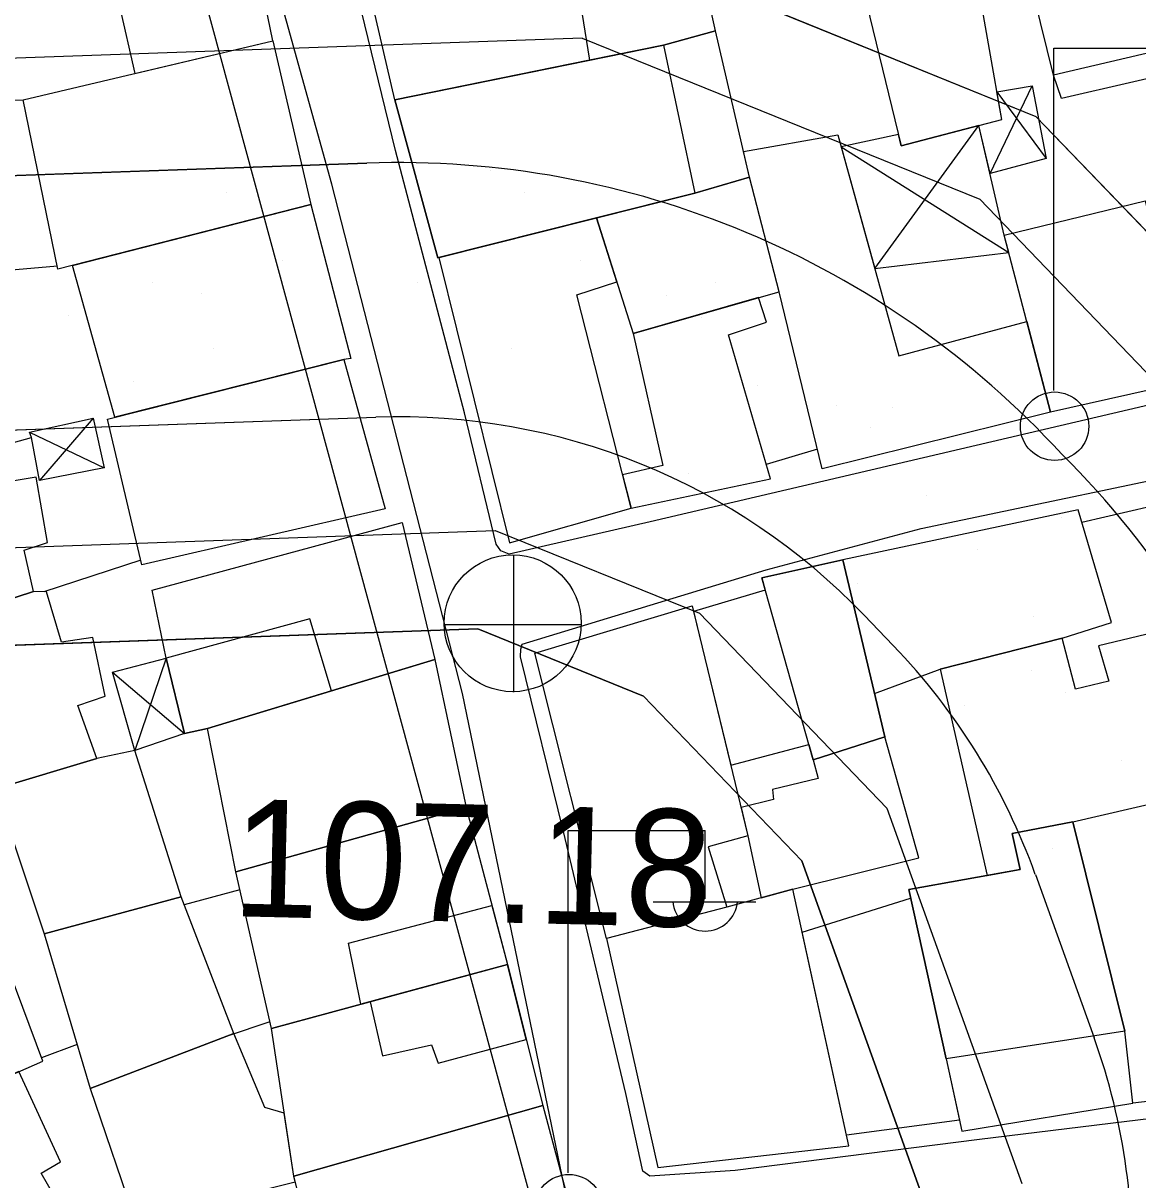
# Model space of a CAD drawing. Extents: x 417997 to 421451, y 4451742 to 4455216.
# Drawn here: x 419926.4 to 419983.4, y 4453357.5 to 4453416.7 of the extents above; entities that cross this region are included whole.
import ezdxf

# ---------------------------------------------------------------- set-up
doc = ezdxf.new("R2010")
doc.units = 0
for name, color, linetype in [('ADAKENARI', 7, 'Continuous'), ('B_Mesken', 7, 'Continuous'), ('B_Sundurma', 7, 'Continuous'), ('B_Teras', 7, 'Continuous'), ('Default', 7, 'Continuous'), ('KALDIRIM', 7, 'Continuous'), ('PL_AYA_PARK_DINLENME', 7, 'Continuous'), ('PL_TİCK', 7, 'Continuous'), ('PL_TURZM', 7, 'Continuous'), ('S_Elektrik_Diregi', 7, 'Continuous'), ('S_Rogar_Kapagi', 7, 'Continuous'), ('Sinir_Duvar_tek_tarafa_ait', 7, 'Continuous'), ('SN_KENTSEL_DONUSUM', 7, 'Continuous'), ('TR_PARKALANI', 7, 'Continuous'), ('TR_TİC_TURIZM_K', 7, 'Continuous'), ('TR_TİCK', 7, 'Continuous'), ('Y_Yol_Kotu', 7, 'Continuous'), ('Yol_Sose', 7, 'Continuous')]:
    doc.layers.add(name, color=color, linetype=linetype)

# ---------------------------------------------------------------- blocks, each defined once
blk = doc.blocks.new('POINT_DISPLAY')
at = {"layer": 'Default'}
blk.add_line((0, 0), (0, 0), dxfattribs=at)

msp = doc.modelspace()

# ---------------------------------------------------------------- linework, layer by layer
at = {"layer": 'ADAKENARI'}
for p, q in [((419955.882, 4453420.929), (419978.18, 4453411.893)), ((419955.882, 4453420.929), (419978.18, 4453411.893)), ((419978.18, 4453411.893), (419988.409, 4453401.248)), ((419978.18, 4453411.893), (419988.409, 4453401.248)), ((419855.491, 4453406.384), (419943.981, 4453409.503)), ((419855.491, 4453406.384), (419943.981, 4453409.503)), ((419856.101, 4453393.398), (419944.438, 4453396.511)), ((419856.101, 4453393.398), (419944.438, 4453396.511)), ((419969.395, 4453386.397), (419970.891, 4453384.84)), ((419969.395, 4453386.397), (419970.891, 4453384.84)), ((419851.724, 4453382.237), (419949.654, 4453385.688)), ((419851.724, 4453382.237), (419949.654, 4453385.688)), ((419949.654, 4453385.688), (419958.116, 4453382.259)), ((419949.654, 4453385.688), (419958.116, 4453382.259)), ((419958.116, 4453382.259), (419966.211, 4453373.835)), ((419958.116, 4453382.259), (419966.211, 4453373.835)), ((419966.211, 4453373.835), (419972.391, 4453356.653)), ((419966.211, 4453373.835), (419972.391, 4453356.653)), ((419978.15, 4453373.142), (419981.154, 4453364.791)), ((419978.15, 4453373.142), (419981.154, 4453364.791))]:
    msp.add_line(p, q, dxfattribs=at)
for centre, radius, start, end in [((419945.601, 4453363.531), 46, 42.51512, 92.01824), ((419945.601, 4453363.531), 46, 42.51512, 92.01824), ((419945.601, 4453363.531), 33, 43.86021, 92.01824), ((419945.601, 4453363.531), 33, 43.86021, 92.01824), ((419947.097, 4453361.974), 46, 19.78119, 45.2053), ((419947.097, 4453361.974), 46, 19.78119, 45.2053), ((419947.097, 4453361.974), 33, 19.78119, 43.86021), ((419947.097, 4453361.974), 33, 19.78119, 43.86021), ((419950.101, 4453353.622), 33, 355.70217, 19.78119), ((419950.101, 4453353.622), 33, 355.70217, 19.78119)]:
    msp.add_arc(centre, radius, start, end, dxfattribs=at)
at = {"layer": 'B_Mesken'}
for points in [[(419986.513, 4453415.741), (419986.888, 4453414.511), (419979.493, 4453412.801), (419979.083, 4453414.006), (419975.772, 4453427.404), (419975.772, 4453427.404), (419983.1, 4453429.137)], [(419976.73, 4453423.526), (419973.918, 4453422.979), (419973.134, 4453427.002), (419967.615, 4453425.512), (419971.3, 4453410.388), (419976.435, 4453411.729), (419975.182, 4453418.916), (419977.709, 4453419.567)], [(419939.183, 4453415.761), (419937.412, 4453424.396), (419928.23, 4453422.3), (419929.604, 4453417.385), (419931.322, 4453417.589), (419932.133, 4453414.092)], [(419959.153, 4453415.539), (419961.803, 4453416.261), (419960.059, 4453424.145), (419954.013, 4453422.392), (419954.666, 4453419.127), (419955.356, 4453414.765)], [(419945.421, 4453412.739), (419943.853, 4453419.502), (419952.271, 4453421.97), (419952.987, 4453418.737), (419954.666, 4453419.127), (419955.356, 4453414.765)], [(419960.755, 4453407.973), (419963.538, 4453408.786), (419961.803, 4453416.261), (419959.153, 4453415.539), (419955.356, 4453414.765), (419945.421, 4453412.739), (419945.421, 4453412.739), (419947.605, 4453404.661)], [(419928.198, 4453404.085), (419926.416, 4453412.739), (419939.183, 4453415.761), (419941.127, 4453407.395)], [(419963.234, 4453410.095), (419968.061, 4453410.95), (419971.178, 4453399.643), (419977.715, 4453401.404), (419978.926, 4453396.764), (419967.253, 4453393.878), (419965.055, 4453402.925), (419963.538, 4453408.786)], [(419955.719, 4453406.705), (419957.602, 4453400.797), (419965.055, 4453402.925), (419963.538, 4453408.786), (419960.755, 4453407.973)], [(419931.1, 4453396.507), (419928.94, 4453404.274), (419941.127, 4453407.395), (419943.172, 4453399.523), (419942.81, 4453399.461)], [(419976.561, 4453405.827), (419983.76, 4453407.573), (419986.003, 4453398.359), (419978.926, 4453396.764)], [(419947.66, 4453404.675), (419951.274, 4453390.097), (419957.491, 4453391.863), (419954.723, 4453402.775), (419956.759, 4453403.441), (419955.719, 4453406.705)], [(419957.602, 4453400.797), (419959.103, 4453394.043), (419957.057, 4453393.573), (419957.491, 4453391.863), (419964.611, 4453393.354), (419962.472, 4453400.732), (419964.407, 4453401.376), (419964.009, 4453402.626)], [(419932.483, 4453388.962), (419930.726, 4453396.413), (419942.81, 4453399.461), (419944.927, 4453391.823)], [(419920.792, 4453394.751), (419922.497, 4453386.149), (419926.948, 4453387.599), (419926.477, 4453389.715), (419927.666, 4453390.112), (419927.076, 4453393.448), (419925.44, 4453393.177), (419924.679, 4453395.505)], [(419979.516, 4453385.221), (419982.041, 4453386.011), (419980.334, 4453391.783), (419968.306, 4453389.228), (419969.938, 4453382.384), (419973.292, 4453383.63)], [(419933.722, 4453384.188), (419933.01, 4453387.678), (419945.793, 4453391.134), (419947.454, 4453384.122), (419942.181, 4453382.522), (419935.831, 4453380.595), (419934.661, 4453380.35)], [(419964.338, 4453387.679), (419960.685, 4453386.576), (419962.587, 4453378.723), (419966.578, 4453379.779), (419966.801, 4453378.991), (419970.466, 4453380.166), (419968.306, 4453389.228), (419964.163, 4453388.297)], [(419922.497, 4453386.149), (419925.009, 4453377.506), (419930.18, 4453379.057), (419929.207, 4453381.779), (419930.613, 4453382.25), (419929.979, 4453385.249), (419928.372, 4453385.01), (419927.613, 4453387.588), (419926.948, 4453387.599)], [(419952.569, 4453384.451), (419960.615, 4453386.863), (419963.463, 4453375.111), (419961.424, 4453374.555), (419962.386, 4453371.466), (419956.234, 4453369.867)], [(419987.503, 4453377.547), (419986.111, 4453382.749), (419985.432, 4453385.8), (419981.372, 4453384.824), (419981.906, 4453383.024), (419980.205, 4453382.613), (419979.516, 4453385.221), (419973.292, 4453383.63), (419975.68, 4453373.085), (419977.368, 4453373.391), (419976.973, 4453375.226), (419980.061, 4453375.826)], [(419937.285, 4453373.273), (419935.831, 4453380.595), (419947.454, 4453384.122), (419949.062, 4453376.566)], [(419965.751, 4453372.379), (419972.193, 4453373.979), (419970.466, 4453380.166), (419966.801, 4453378.991), (419967.052, 4453378.038), (419964.709, 4453377.486), (419964.768, 4453376.961), (419963.112, 4453376.558), (419963.463, 4453375.111), (419964.144, 4453371.943)], [(419925.009, 4453377.506), (419927.497, 4453370.097), (419934.493, 4453371.996), (419932.119, 4453379.478), (419930.18, 4453379.057)], [(419980.061, 4453375.826), (419987.503, 4453377.547), (419990.816, 4453362.322), (419983.126, 4453361.436), (419982.717, 4453365.116)], [(419939.106, 4453365.268), (419937.285, 4453373.273), (419949.062, 4453376.566), (419951.164, 4453368.529)], [(419973.598, 4453363.709), (419974.392, 4453360.005), (419983.126, 4453361.436), (419982.717, 4453365.116), (419980.061, 4453375.826), (419976.973, 4453375.226), (419977.368, 4453373.391), (419971.679, 4453372.36)], [(419965.751, 4453372.379), (419962.386, 4453371.466), (419956.234, 4453369.867), (419958.86, 4453358.151), (419968.621, 4453359.254)], [(419927.497, 4453370.097), (419929.836, 4453362.201), (419937.187, 4453365.002), (419934.493, 4453371.996)], [(419966.233, 4453370.178), (419971.776, 4453371.921), (419973.598, 4453363.709), (419974.27, 4453360.576), (419968.501, 4453359.804)], [(419913.945, 4453366.169), (419917.058, 4453359.045), (419927.416, 4453363.599), (419924.659, 4453370.959)], [(419940.245, 4453357.703), (419939.106, 4453365.268), (419951.164, 4453368.529), (419952.979, 4453361.326)], [(419929.836, 4453362.201), (419932.247, 4453355.145), (419938.417, 4453356.936), (419940.316, 4453357.425), (419940.245, 4453357.703), (419939.758, 4453360.939), (419938.765, 4453361.217), (419937.187, 4453365.002)], [(419917.058, 4453359.045), (419921.255, 4453351.354), (419928.959, 4453355.049), (419927.343, 4453357.857), (419928.319, 4453358.437), (419926.19, 4453363.06)], [(419941.52, 4453352.669), (419940.462, 4453352.352), (419940.303, 4453353.178), (419939.423, 4453352.985), (419938.417, 4453356.936), (419940.316, 4453357.425), (419940.245, 4453357.703), (419952.979, 4453361.326), (419955.226, 4453352.926), (419942.349, 4453349.394)]]:
    msp.add_lwpolyline(points, close=True, dxfattribs=at)
at = {"layer": 'B_Sundurma'}
for p, q in [((419975.834, 4453408.968), (419977.981, 4453413.46)), ((419976.187, 4453413.154), (419978.707, 4453409.741)), ((419969.944, 4453404.121), (419975.266, 4453411.424)), ((419968.229, 4453410.34), (419976.795, 4453404.928)), ((419929.994, 4453396.47), (419927.259, 4453393.283)), ((419926.739, 4453395.752), (419930.562, 4453393.923)), ((419933.722, 4453384.188), (419932.119, 4453379.478)), ((419930.986, 4453383.483), (419934.661, 4453380.35))]:
    msp.add_line(p, q, dxfattribs=at)
for points in [[(419975.834, 4453408.968), (419975.266, 4453411.424), (419976.435, 4453411.729), (419976.187, 4453413.154), (419977.981, 4453413.46), (419978.707, 4453409.741)], [(419971.158, 4453410.97), (419968.229, 4453410.34), (419969.944, 4453404.121), (419976.795, 4453404.928), (419976.561, 4453405.827), (419975.266, 4453411.424), (419971.3, 4453410.388)], [(419926.852, 4453395.482), (419926.739, 4453395.752), (419929.994, 4453396.47), (419930.562, 4453393.923), (419927.259, 4453393.283)], [(419930.986, 4453383.483), (419933.722, 4453384.188), (419934.661, 4453380.35), (419932.119, 4453379.478)]]:
    msp.add_lwpolyline(points, close=True, dxfattribs=at)
at = {"layer": 'B_Teras'}
for points in [[(419975.772, 4453427.404), (419983.1, 4453429.137), (419986.513, 4453415.741), (419979.083, 4453414.006)], [(419945.421, 4453412.739), (419959.153, 4453415.539), (419960.755, 4453407.973), (419947.605, 4453404.661)], [(419966.801, 4453378.991), (419964.163, 4453388.297), (419968.306, 4453389.228), (419970.466, 4453380.166)], [(419942.181, 4453382.522), (419941.076, 4453386.208), (419933.722, 4453384.188), (419934.661, 4453380.35), (419935.831, 4453380.595)], [(419973.598, 4453363.709), (419971.679, 4453372.36), (419977.368, 4453373.391), (419976.973, 4453375.226), (419980.061, 4453375.826), (419982.717, 4453365.116)], [(419943.682, 4453366.506), (419943.039, 4453369.631), (419950.376, 4453371.543), (419951.164, 4453368.529)], [(419944.148, 4453366.632), (419944.775, 4453363.86), (419947.292, 4453364.418), (419947.627, 4453363.48), (419952.128, 4453364.703), (419951.164, 4453368.529)], [(419942.349, 4453349.394), (419940.245, 4453357.703), (419952.979, 4453361.326), (419955.226, 4453352.926)]]:
    msp.add_lwpolyline(points, close=True, dxfattribs=at)
at = {"layer": 'KALDIRIM'}
for p, q in [((419954.992, 4453415.895), (419903.571, 4453414.083)), ((419954.992, 4453415.895), (419903.571, 4453414.083)), ((419954.992, 4453415.895), (419975.313, 4453407.659)), ((419954.992, 4453415.895), (419975.313, 4453407.659)), ((419975.313, 4453407.659), (419984.627, 4453397.967)), ((419975.313, 4453407.659), (419984.627, 4453397.967)), ((419848.27, 4453387.118), (419950.544, 4453390.722)), ((419848.27, 4453387.118), (419950.544, 4453390.722)), ((419950.544, 4453390.722), (419960.982, 4453386.492)), ((419950.544, 4453390.722), (419960.982, 4453386.492)), ((419960.982, 4453386.492), (419970.555, 4453376.53)), ((419960.982, 4453386.492), (419970.555, 4453376.53)), ((419970.555, 4453376.53), (419977.456, 4453357.341)), ((419970.555, 4453376.53), (419977.456, 4453357.341))]:
    msp.add_line(p, q, dxfattribs=at)
at = {"layer": 'PL_AYA_PARK_DINLENME'}
for points in [[(419943.981, 4453409.503), (419855.491, 4453406.384)], [(419943.981, 4453409.503), (419855.491, 4453406.384)], [(419856.101, 4453393.398), (419944.438, 4453396.511)], [(419856.101, 4453393.398), (419944.438, 4453396.511)], [(419969.395, 4453386.397), (419970.891, 4453384.84)], [(419969.395, 4453386.397), (419970.891, 4453384.84)], [(419978.15, 4453373.142), (419981.154, 4453364.791)], [(419978.15, 4453373.142), (419981.154, 4453364.791)]]:
    msp.add_lwpolyline(points, dxfattribs=at)
for centre, radius, start, end in [((419945.601, 4453363.531), 46, 42.51512, 92.01824), ((419945.601, 4453363.531), 46, 42.51512, 92.01824), ((419945.601, 4453363.531), 33, 43.86021, 92.01824), ((419945.601, 4453363.531), 33, 43.86021, 92.01824), ((419947.097, 4453361.974), 46, 19.78119, 45.2053), ((419947.097, 4453361.974), 46, 19.78119, 45.2053), ((419947.097, 4453361.974), 33, 19.78119, 43.86021), ((419947.097, 4453361.974), 33, 19.78119, 43.86021), ((419950.101, 4453353.622), 33, 355.70217, 19.78119), ((419950.101, 4453353.622), 33, 355.70217, 19.78119)]:
    msp.add_arc(centre, radius, start, end, dxfattribs=at)
at = {"layer": 'PL_TİCK'}
msp.add_lwpolyline([(419966.715, 4453281.127), (419969.518, 4453318.432), (419970.802, 4453335.508), (419972.391, 4453356.653), (419966.211, 4453373.835), (419958.116, 4453382.259), (419949.654, 4453385.688), (419851.724, 4453382.237), (419846.619, 4453377.062), (419845.412, 4453321.421), (419845.042, 4453304.361), (419844.657, 4453286.626), (419927.111, 4453282.911), (419966.715, 4453281.127)], dxfattribs=at)
msp.add_lwpolyline([(419966.715, 4453281.127), (419969.518, 4453318.432), (419970.802, 4453335.508), (419972.391, 4453356.653), (419966.211, 4453373.835), (419958.116, 4453382.259), (419949.654, 4453385.688), (419851.724, 4453382.237), (419846.619, 4453377.062), (419845.412, 4453321.421), (419845.042, 4453304.361), (419844.657, 4453286.626), (419927.111, 4453282.911), (419966.715, 4453281.127)], dxfattribs=at)
at = {"layer": 'PL_TURZM'}
msp.add_lwpolyline([(419961.346, 4453475.151), (419963.74, 4453417.744), (419978.18, 4453411.893), (419988.409, 4453401.248), (419997.923, 4453389.08), (420007.852, 4453361.473), (420006.277, 4453340.528), (420065.417, 4453341.088), (420065.907, 4453348.579), (420076.745, 4453514.228), (420080.946, 4453533.453), (420076.066, 4453526.423), (420033.975, 4453507.611), (419961.346, 4453475.151)], dxfattribs=at)
msp.add_lwpolyline([(419961.346, 4453475.151), (419963.74, 4453417.744), (419978.18, 4453411.893), (419988.409, 4453401.248), (419997.923, 4453389.08), (420007.852, 4453361.473), (420006.277, 4453340.528), (420065.417, 4453341.088), (420065.907, 4453348.579), (420076.745, 4453514.228), (420080.946, 4453533.453), (420076.066, 4453526.423), (420033.975, 4453507.611), (419961.346, 4453475.151)], dxfattribs=at)
at = {"layer": 'S_Elektrik_Diregi'}
for p, q in [((419979.098, 4453397.887), (419979.098, 4453415.387)), ((419979.098, 4453415.387), (419986.098, 4453415.387)), ((419954.273, 4453357.884), (419954.273, 4453375.384)), ((419954.273, 4453375.384), (419961.273, 4453375.384)), ((419961.273, 4453371.884), (419961.273, 4453375.384)), ((419958.613, 4453371.744), (419963.863, 4453371.744))]:
    msp.add_line(p, q, dxfattribs=at)
for centre in [(419979.134, 4453396.052), (419954.309, 4453356.048)]:
    msp.add_circle(centre, 1.75, dxfattribs=at)
msp.add_arc((419961.274, 4453371.897), 1.658, 184.83843, 355.14641, dxfattribs=at)
at = {"layer": 'S_Rogar_Kapagi'}
for p, q in [((419951.49, 4453382.451), (419951.49, 4453389.451)), ((419947.92, 4453385.916), (419954.92, 4453385.916))]:
    msp.add_line(p, q, dxfattribs=at)
msp.add_circle((419951.437, 4453385.979), 3.5, dxfattribs=at)
at = {"layer": 'Sinir_Duvar_tek_tarafa_ait'}
for points in [[(419921.247, 4453412.549), (419926.416, 4453412.739)], [(419928.166, 4453404.241), (419923.66, 4453403.843)], [(419924.865, 4453394.936), (419926.852, 4453395.482)], [(419967.008, 4453394.887), (419964.397, 4453394.092)], [(419980.521, 4453391.152), (419984.057, 4453391.972)], [(419932.428, 4453389.198), (419927.477, 4453387.591)], [(419937.496, 4453372.345), (419934.653, 4453371.582)], [(419939.031, 4453365.598), (419936.845, 4453364.872)], [(419929.173, 4453364.44), (419927.356, 4453363.759)]]:
    msp.add_lwpolyline(points, dxfattribs=at)
at = {"layer": 'SN_KENTSEL_DONUSUM'}
msp.add_line((419959.841, 4453329.097), (419919.652, 4453476.938), dxfattribs=at)
msp.add_line((419959.841, 4453329.097), (419919.652, 4453476.938), dxfattribs=at)
at = {"layer": 'TR_TİC_TURIZM_K'}
msp.add_lwpolyline([(420065.417, 4453341.088), (420065.907, 4453348.579), (420076.745, 4453514.228), (420080.946, 4453533.453), (420076.066, 4453526.423), (420033.975, 4453507.611), (419961.346, 4453475.151), (419963.74, 4453417.744), (419978.18, 4453411.893), (419988.409, 4453401.248), (419997.923, 4453389.08), (420007.852, 4453361.473), (420006.277, 4453340.528), (420065.417, 4453341.088)], dxfattribs=at)
msp.add_lwpolyline([(420065.417, 4453341.088), (420065.907, 4453348.579), (420076.745, 4453514.228), (420080.946, 4453533.453), (420076.066, 4453526.423), (420033.975, 4453507.611), (419961.346, 4453475.151), (419963.74, 4453417.744), (419978.18, 4453411.893), (419988.409, 4453401.248), (419997.923, 4453389.08), (420007.852, 4453361.473), (420006.277, 4453340.528), (420065.417, 4453341.088)], dxfattribs=at)
at = {"layer": 'TR_TİCK'}
msp.add_lwpolyline([(419927.111, 4453282.911), (419966.715, 4453281.127), (419969.518, 4453318.432), (419970.802, 4453335.508), (419972.391, 4453356.653), (419966.211, 4453373.835), (419958.116, 4453382.259), (419949.654, 4453385.688), (419851.724, 4453382.237), (419846.619, 4453377.062), (419845.412, 4453321.421), (419845.042, 4453304.361), (419844.657, 4453286.626), (419927.111, 4453282.911)], dxfattribs=at)
msp.add_lwpolyline([(419927.111, 4453282.911), (419966.715, 4453281.127), (419969.518, 4453318.432), (419970.802, 4453335.508), (419972.391, 4453356.653), (419966.211, 4453373.835), (419958.116, 4453382.259), (419949.654, 4453385.688), (419851.724, 4453382.237), (419846.619, 4453377.062), (419845.412, 4453321.421), (419845.042, 4453304.361), (419844.657, 4453286.626), (419927.111, 4453282.911)], dxfattribs=at)
at = {"layer": 'Yol_Sose'}
for points in [[(419948.865, 4453382.387), (419942.195, 4453408.423), (419935.335, 4453433.134), (419932.174, 4453446.72), (419931.693, 4453447.52), (419931.463, 4453447.841), (419930.145, 4453448.439), (419928.665, 4453448.411), (419920.398, 4453446.378), (419913.384, 4453441.719), (419902.088, 4453431.767), (419887.607, 4453420.737), (419887.454, 4453420.208), (419887.348, 4453419.457), (419893.176, 4453407.425)], [(419956.796, 4453423.715), (419972.216, 4453427.568), (419995.621, 4453433.274), (420012.844, 4453437.588), (420022.122, 4453439.761), (420022.474, 4453439.719), (420022.721, 4453439.6), (420023.073, 4453439.095), (420024.233, 4453429.039), (420026.719, 4453407.886), (420026.305, 4453407.448), (420025.655, 4453407.047), (420014.504, 4453404.375), (419985.607, 4453397.526), (419958.458, 4453391.162), (419951.257, 4453389.513), (419950.828, 4453389.681), (419950.591, 4453390.017), (419948.975, 4453396.739), (419945.456, 4453410.146), (419943.189, 4453419.459), (419943.319, 4453419.801), (419943.854, 4453420.2)], [(419962.812, 4453358.004), (419958.446, 4453357.718), (419958.09, 4453357.971), (419957.213, 4453361.945), (419954.034, 4453375.334), (419951.834, 4453384.268), (419951.857, 4453384.654), (419951.923, 4453384.917), (419964.397, 4453388.704), (419972.317, 4453390.827), (419988.886, 4453394.3), (420013.688, 4453399.607), (420024.698, 4453402.765), (420026.447, 4453403.093), (420026.771, 4453402.256), (420027.039, 4453401.403), (420027.95, 4453392.611), (420029.538, 4453374.645), (420030.631, 4453362.731), (420030.575, 4453362.53), (420030.492, 4453362.349), (420030.231, 4453362.286), (420013.572, 4453362.407)], [(419954.195, 4453356.646), (419948.865, 4453382.387)], [(420013.572, 4453362.407), (419992.312, 4453361.668), (419975.293, 4453359.581), (419962.812, 4453358.004)]]:
    msp.add_lwpolyline(points, dxfattribs=at)

# ---------------------------------------------------------------- block references
at = {"layer": 'TR_PARKALANI', "xscale": 0.1, "yscale": 0.10000000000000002}
for p in [(419950.295, 4453409.128), (419950.295, 4453409.128), (419936.81, 4453408.014), (419936.81, 4453408.014), (419952.041, 4453408.014), (419952.041, 4453408.014), (419939.683, 4453404.548), (419939.683, 4453404.548), (419954.914, 4453404.548), (419954.914, 4453404.548), (419933.051, 4453403.424), (419933.051, 4453403.424), (419946.589, 4453403.424), (419946.589, 4453403.424), (419961.82, 4453403.424), (419961.82, 4453403.424), (419935.546, 4453402.856), (419935.546, 4453402.856), (419959.321, 4453402.735), (419959.321, 4453402.735), (419928.726, 4453401.732), (419928.726, 4453401.732), (419961.066, 4453401.62), (419961.066, 4453401.62), (419936.17, 4453400.032), (419936.17, 4453400.032), (419951.401, 4453400.032), (419951.401, 4453400.032), (419932.033, 4453398.34), (419932.033, 4453398.34), (419963.939, 4453398.155), (419963.939, 4453398.155), (419967.97, 4453397.094), (419967.97, 4453397.094), (419970.846, 4453397.031), (419970.846, 4453397.031), (419969.716, 4453395.979), (419969.716, 4453395.979), (419960.427, 4453393.639), (419960.427, 4453393.639), (419972.589, 4453392.514), (419972.589, 4453392.514), (419979.495, 4453391.39), (419979.495, 4453391.39), (419973.423, 4453390.889), (419973.423, 4453390.889), (419975.169, 4453389.774), (419975.169, 4453389.774), (419969.076, 4453387.998), (419969.076, 4453387.998), (419978.042, 4453386.309), (419978.042, 4453386.309), (419977.936, 4453383.556), (419977.936, 4453383.556), (419979.682, 4453382.441), (419979.682, 4453382.441), (419974.529, 4453381.793), (419974.529, 4453381.793), (419982.555, 4453378.976), (419982.555, 4453378.976), (419979.042, 4453374.459), (419979.042, 4453374.459), (419982.555, 4453362.805), (419982.555, 4453362.805)]:
    msp.add_blockref('POINT_DISPLAY', p, dxfattribs=at)

# ---------------------------------------------------------------- texts
at = {"layer": 'Y_Yol_Kotu'}
msp.add_text('107.18 ', height=6, rotation=358.64456, dxfattribs=at).set_placement((419937.043, 4453371.005))

doc.saveas('drawing.dxf')
